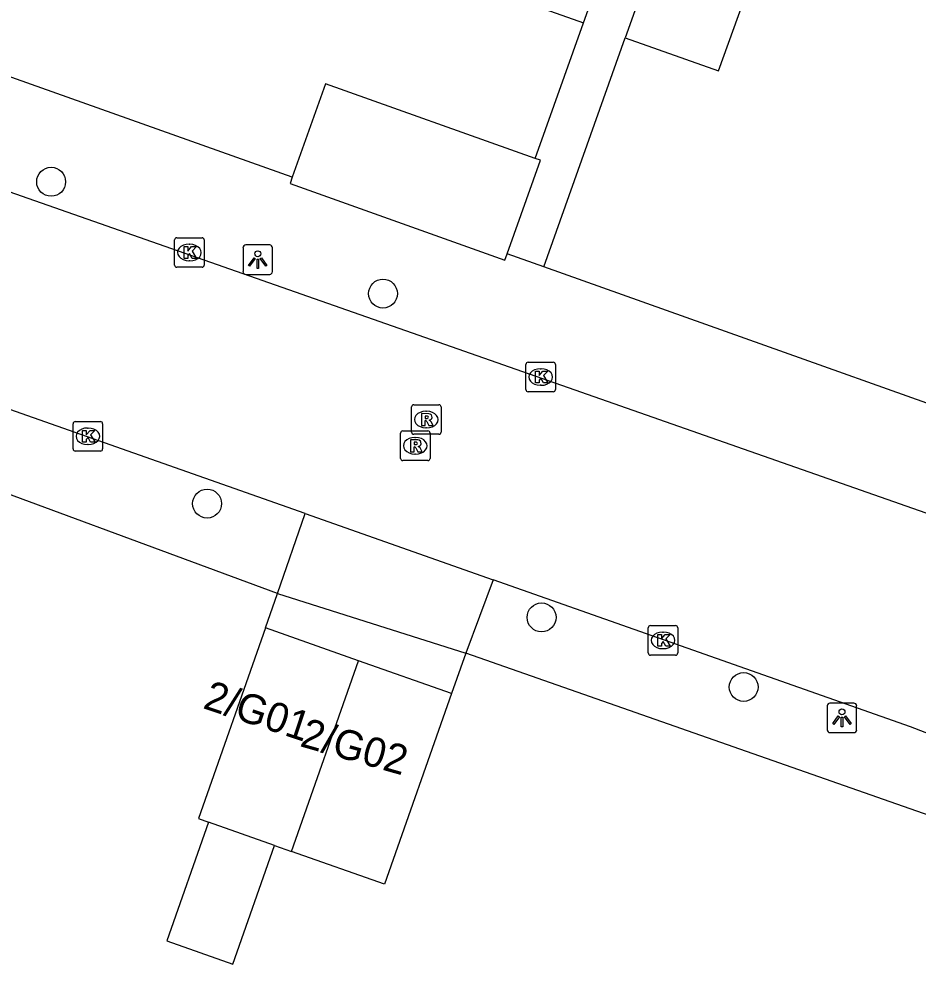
# Model space of a CAD drawing. Extents: x 163268 to 164360, y 381529 to 382285.
# Drawn here: x 163663.43 to 163693.84, y 381715.16 to 381747.12 of the extents above; entities that cross this region are included whole.
import ezdxf

# ---------------------------------------------------------------- set-up
doc = ezdxf.new("R2010")
doc.units = 0
for name, color, linetype in [('IMGEO_Boom', 7, 'Continuous'), ('IMGEO_Erf', 7, 'Continuous'), ('IMGEO_Kolk', 7, 'Continuous'), ('IMGEO_Lichtpunt', 7, 'Continuous'), ('IMGEO_Pand', 7, 'Continuous'), ('IMGEO_Pand_nummerreeks', 7, 'Continuous'), ('IMGEO_Rijbaan_lokaal_open', 7, 'Continuous'), ('IMGEO_Rioolput', 7, 'Continuous'), ('IMGEO_Voetpad_open', 7, 'Continuous')]:
    doc.layers.add(name, color=color, linetype=linetype)

msp = doc.modelspace()

# ---------------------------------------------------------------- linework, layer by layer
at = {"layer": 'IMGEO_Boom'}
for centre in [(163664.52, 381741.613), (163675.742, 381737.831), (163669.794, 381730.731), (163681.104, 381726.885), (163687.938, 381724.532)]:
    msp.add_circle(centre, 0.489, dxfattribs=at)
at = {"layer": 'IMGEO_Erf'}
for points in [[(163671.774, 381726.529), (163672.171, 381727.69)], [(163678.538, 381725.673), (163678.063, 381724.312)]]:
    msp.add_lwpolyline(points, dxfattribs=at)
at = {"layer": 'IMGEO_Kolk'}
for p, q in [((163668.696, 381738.796), (163668.696, 381739.648)), ((163668.771, 381739.722), (163669.623, 381739.722)), ((163669.184, 381739.502), (163669.209, 381739.502)), ((163669.697, 381739.648), (163669.697, 381738.796)), ((163669.207, 381738.942), (163669.182, 381738.942)), ((163669.623, 381738.722), (163668.771, 381738.722)), ((163680.574, 381734.586), (163680.574, 381735.438)), ((163680.649, 381735.512), (163681.501, 381735.512)), ((163681.062, 381735.292), (163681.087, 381735.292)), ((163681.575, 381735.438), (163681.575, 381734.586)), ((163681.085, 381734.732), (163681.06, 381734.732)), ((163681.501, 381734.512), (163680.649, 381734.512)), ((163665.261, 381732.581), (163665.261, 381733.433)), ((163665.336, 381733.507), (163666.188, 381733.507)), ((163666.262, 381733.433), (163666.262, 381732.581)), ((163665.749, 381733.287), (163665.774, 381733.287)), ((163665.772, 381732.727), (163665.747, 381732.727)), ((163666.188, 381732.507), (163665.336, 381732.507)), ((163684.71, 381725.682), (163684.71, 381726.534)), ((163684.785, 381726.608), (163685.637, 381726.608)), ((163685.198, 381726.388), (163685.223, 381726.388)), ((163685.711, 381726.534), (163685.711, 381725.682)), ((163685.221, 381725.828), (163685.196, 381725.828)), ((163685.637, 381725.608), (163684.785, 381725.608))]:
    msp.add_line(p, q, dxfattribs=at)
for points in [[(163668.696, 381738.796), (163668.696, 381739.648)], [(163668.771, 381739.722), (163669.623, 381739.722)], [(163669.017, 381739.422), (163669.14, 381739.422), (163669.14, 381739.271), (163669.27, 381739.422), (163669.434, 381739.422), (163669.288, 381739.271), (163669.441, 381739.022), (163669.289, 381739.022), (163669.204, 381739.186), (163669.14, 381739.119), (163669.14, 381739.022), (163669.017, 381739.022), (163669.017, 381739.422)], [(163669.697, 381739.648), (163669.697, 381738.796)], [(163669.623, 381738.722), (163668.771, 381738.722)], [(163680.574, 381734.586), (163680.574, 381735.438)], [(163680.649, 381735.512), (163681.501, 381735.512)], [(163681.575, 381735.438), (163681.575, 381734.586)], [(163680.895, 381735.212), (163681.018, 381735.212), (163681.018, 381735.061), (163681.148, 381735.212), (163681.312, 381735.212), (163681.166, 381735.061), (163681.319, 381734.812), (163681.167, 381734.812), (163681.082, 381734.976), (163681.018, 381734.909), (163681.018, 381734.812), (163680.895, 381734.812), (163680.895, 381735.212)], [(163681.501, 381734.512), (163680.649, 381734.512)], [(163665.261, 381732.581), (163665.261, 381733.433)], [(163665.336, 381733.507), (163666.188, 381733.507)], [(163666.262, 381733.433), (163666.262, 381732.581)], [(163665.582, 381733.207), (163665.705, 381733.207), (163665.705, 381733.056), (163665.835, 381733.207), (163665.999, 381733.207), (163665.853, 381733.056), (163666.006, 381732.807), (163665.854, 381732.807), (163665.769, 381732.971), (163665.705, 381732.904), (163665.705, 381732.807), (163665.582, 381732.807), (163665.582, 381733.207)], [(163666.188, 381732.507), (163665.336, 381732.507)], [(163684.71, 381725.682), (163684.71, 381726.534)], [(163684.785, 381726.608), (163685.637, 381726.608)], [(163685.711, 381726.534), (163685.711, 381725.682)], [(163685.031, 381726.308), (163685.154, 381726.308), (163685.154, 381726.157), (163685.284, 381726.308), (163685.448, 381726.308), (163685.302, 381726.157), (163685.455, 381725.908), (163685.303, 381725.908), (163685.218, 381726.072), (163685.154, 381726.005), (163685.154, 381725.908), (163685.031, 381725.908), (163685.031, 381726.308)], [(163685.637, 381725.608), (163684.785, 381725.608)]]:
    msp.add_lwpolyline(points, dxfattribs=at)
for centre, start, end in [((163668.773, 381739.646), 91.552, 178.448), ((163668.773, 381739.646), 91.552, 178.448), ((163669.621, 381739.646), 1.552, 88.448), ((163669.621, 381739.646), 1.552, 88.448), ((163668.773, 381738.798), 181.552, 268.448), ((163668.773, 381738.798), 181.552, 268.448), ((163669.621, 381738.798), 271.552, 358.448), ((163669.621, 381738.798), 271.552, 358.448), ((163680.651, 381735.436), 91.552, 178.448), ((163680.651, 381735.436), 91.552, 178.448), ((163681.499, 381735.436), 1.552, 88.448), ((163681.499, 381735.436), 1.552, 88.448), ((163680.651, 381734.588), 181.552, 268.448), ((163680.651, 381734.588), 181.552, 268.448), ((163681.499, 381734.588), 271.552, 358.448), ((163681.499, 381734.588), 271.552, 358.448), ((163665.338, 381733.431), 91.552, 178.448), ((163665.338, 381733.431), 91.552, 178.448), ((163666.186, 381733.431), 1.552, 88.448), ((163666.186, 381733.431), 1.552, 88.448), ((163665.338, 381732.583), 181.552, 268.448), ((163665.338, 381732.583), 181.552, 268.448), ((163666.186, 381732.583), 271.552, 358.448), ((163666.186, 381732.583), 271.552, 358.448), ((163684.787, 381726.532), 91.552, 178.448), ((163684.787, 381726.532), 91.552, 178.448), ((163685.635, 381726.532), 1.552, 88.448), ((163685.635, 381726.532), 1.552, 88.448), ((163684.787, 381725.684), 181.552, 268.448), ((163684.787, 381725.684), 181.552, 268.448), ((163685.635, 381725.684), 271.552, 358.448), ((163685.635, 381725.684), 271.552, 358.448)]:
    msp.add_arc(centre, 0.0765, start, end, dxfattribs=at)
for centre, major_axis, ratio, start_param, end_param in [((163669.183, 381739.222), (-0.387, 0.002), 0.722429, 4.712389, 7.853982), ((163669.208, 381739.222), (-0.39, 0.002), 0.717154, 1.570796, 4.712389), ((163681.061, 381735.012), (-0.387, 0.002), 0.722429, 4.712389, 7.853982), ((163681.086, 381735.012), (-0.39, 0.002), 0.717154, 1.570796, 4.712389), ((163665.748, 381733.007), (-0.387, 0.002), 0.722429, 4.712389, 7.853982), ((163665.773, 381733.007), (-0.39, 0.002), 0.717154, 1.570796, 4.712389), ((163685.197, 381726.108), (-0.387, 0.002), 0.722429, 4.712389, 7.853982), ((163685.222, 381726.108), (-0.39, 0.002), 0.717154, 1.570796, 4.712389)]:
    msp.add_ellipse(centre, major_axis=major_axis, ratio=ratio, start_param=start_param, end_param=end_param, dxfattribs=at)
at = {"layer": 'IMGEO_Lichtpunt'}
for p, q in [((163671.91, 381739.477), (163671.102, 381739.477)), ((163671.91, 381739.477), (163671.102, 381739.477)), ((163671.008, 381739.382), (163671.008, 381738.575)), ((163671.008, 381739.382), (163671.008, 381738.575)), ((163672.004, 381738.575), (163672.004, 381739.382)), ((163672.004, 381738.575), (163672.004, 381739.382)), ((163671.102, 381738.481), (163671.91, 381738.481)), ((163671.102, 381738.481), (163671.91, 381738.481)), ((163690.763, 381723.892), (163690.763, 381723.085)), ((163690.763, 381723.892), (163690.763, 381723.085)), ((163691.665, 381723.987), (163690.857, 381723.987)), ((163691.665, 381723.987), (163690.857, 381723.987)), ((163691.759, 381723.085), (163691.759, 381723.892)), ((163691.759, 381723.085), (163691.759, 381723.892)), ((163690.857, 381722.991), (163691.665, 381722.991)), ((163690.857, 381722.991), (163691.665, 381722.991))]:
    msp.add_line(p, q, dxfattribs=at)
for points in [[(163671.382, 381739.046), (163671.421, 381739.018), (163671.233, 381738.756), (163671.195, 381738.783), (163671.382, 381739.046)], [(163671.484, 381738.998), (163671.531, 381738.998), (163671.531, 381738.676), (163671.484, 381738.676), (163671.484, 381738.998)], [(163671.594, 381739.018), (163671.632, 381739.045), (163671.819, 381738.783), (163671.78, 381738.755), (163671.594, 381739.018)], [(163691.137, 381723.556), (163691.176, 381723.528), (163690.988, 381723.266), (163690.95, 381723.293), (163691.137, 381723.556)], [(163691.239, 381723.508), (163691.286, 381723.508), (163691.286, 381723.186), (163691.239, 381723.186), (163691.239, 381723.508)], [(163691.349, 381723.528), (163691.387, 381723.555), (163691.574, 381723.293), (163691.535, 381723.265), (163691.349, 381723.528)]]:
    msp.add_lwpolyline(points, dxfattribs=at)
for centre in [(163671.507, 381739.18), (163691.262, 381723.69)]:
    msp.add_circle(centre, 0.0994, dxfattribs=at)
for centre, start, end in [((163671.102, 381739.382), 90, 180), ((163671.102, 381739.382), 90, 180), ((163671.91, 381739.382), 0, 90), ((163671.91, 381739.382), 0, 90), ((163671.102, 381738.575), 180, 270), ((163671.102, 381738.575), 180, 270), ((163671.91, 381738.575), 270, 0), ((163671.91, 381738.575), 270, 360), ((163690.857, 381723.892), 90, 180), ((163690.857, 381723.892), 90, 180), ((163691.665, 381723.892), 0, 90), ((163691.665, 381723.892), 0, 90), ((163690.857, 381723.085), 180, 270), ((163690.857, 381723.085), 180, 270), ((163691.665, 381723.085), 270, 0), ((163691.665, 381723.085), 270, 360)]:
    msp.add_arc(centre, 0.0946, start, end, dxfattribs=at)
at = {"layer": 'IMGEO_Pand'}
for points in [[(163680.371, 381750.934), (163680.039, 381750), (163679.366, 381748.112), (163682.521, 381746.988)], [(163682.521, 381746.988), (163683.532, 381749.826)], [(163684.936, 381749.297), (163683.934, 381746.485)], [(163683.934, 381746.485), (163687.09, 381745.361), (163688.096, 381748.185)], [(163680.889, 381742.403), (163673.8, 381744.928), (163672.674, 381741.768)], [(163679.939, 381739.182), (163681.065, 381742.34), (163680.889, 381742.403)], [(163672.674, 381741.768), (163672.598, 381741.556), (163679.863, 381738.968), (163679.939, 381739.182)], [(163671.774, 381726.529), (163669.501, 381720.081), (163669.842, 381719.961)], [(163674.918, 381725.42), (163671.774, 381726.529)], [(163672.646, 381718.973), (163674.918, 381725.42)], [(163678.063, 381724.312), (163674.918, 381725.42)], [(163678.063, 381724.312), (163675.791, 381717.865), (163672.646, 381718.973)], [(163669.842, 381719.961), (163668.428, 381715.95), (163670.661, 381715.164), (163672.074, 381719.175)], [(163672.074, 381719.175), (163669.842, 381719.961)], [(163672.074, 381719.175), (163672.646, 381718.973)]]:
    msp.add_lwpolyline(points, dxfattribs=at)
at = {"layer": 'IMGEO_Rijbaan_lokaal_open'}
for points in [[(163654.429, 381744.322), (163658.899, 381742.752), (163696.505, 381729.58), (163698.123, 381729.013), (163699.958, 381728.351)], [(163673.109, 381730.393), (163652.132, 381737.784)], [(163673.109, 381730.393), (163679.468, 381728.152)], [(163697.64, 381721.621), (163693.576, 381723.182), (163679.468, 381728.152)]]:
    msp.add_lwpolyline(points, dxfattribs=at)
at = {"layer": 'IMGEO_Rioolput'}
for p, q in [((163676.705, 381733.149), (163676.705, 381734.001)), ((163676.78, 381734.075), (163677.632, 381734.075)), ((163677.706, 381734.001), (163677.706, 381733.149)), ((163677.193, 381733.855), (163677.218, 381733.855)), ((163676.333, 381732.262), (163676.333, 381733.114)), ((163676.408, 381733.188), (163677.26, 381733.188)), ((163677.632, 381733.075), (163676.78, 381733.075)), ((163677.216, 381733.295), (163677.191, 381733.295)), ((163677.334, 381733.114), (163677.334, 381732.262)), ((163676.821, 381732.968), (163676.846, 381732.968)), ((163676.844, 381732.408), (163676.819, 381732.408)), ((163677.26, 381732.188), (163676.408, 381732.188))]:
    msp.add_line(p, q, dxfattribs=at)
for points in [[(163676.705, 381733.149), (163676.705, 381734.001)], [(163676.78, 381734.075), (163677.632, 381734.075)], [(163677.706, 381734.001), (163677.706, 381733.149)], [(163677.294, 381733.773), (163677.042, 381733.775), (163677.042, 381733.375)], [(163677.22, 381733.694), (163677.166, 381733.694), (163677.166, 381733.613)], [(163677.042, 381733.375), (163677.166, 381733.375), (163677.166, 381733.537), (163677.177, 381733.537)], [(163677.166, 381733.613), (163677.218, 381733.613)], [(163677.224, 381733.508), (163677.295, 381733.375), (163677.435, 381733.375), (163677.37, 381733.501)], [(163676.333, 381732.262), (163676.333, 381733.114)], [(163676.408, 381733.188), (163677.26, 381733.188)], [(163677.632, 381733.075), (163676.78, 381733.075)], [(163677.334, 381733.114), (163677.334, 381732.262)], [(163676.922, 381732.886), (163676.67, 381732.888), (163676.67, 381732.488)], [(163676.848, 381732.807), (163676.794, 381732.807), (163676.794, 381732.726)], [(163676.794, 381732.726), (163676.846, 381732.726)], [(163676.67, 381732.488), (163676.794, 381732.488), (163676.794, 381732.65), (163676.805, 381732.65)], [(163676.852, 381732.621), (163676.923, 381732.488), (163677.063, 381732.488), (163676.998, 381732.614)], [(163677.26, 381732.188), (163676.408, 381732.188)]]:
    msp.add_lwpolyline(points, dxfattribs=at)
for centre, radius, start, end in [((163676.782, 381733.999), 0.0765, 91.552, 178.448), ((163676.782, 381733.999), 0.0765, 91.552, 178.448), ((163677.63, 381733.999), 0.0765, 1.552, 88.448), ((163677.63, 381733.999), 0.0765, 1.552, 88.448), ((163677.226, 381733.598), 0.0964, 77.0061, 93.1865), ((163677.24, 381733.655), 0.0378, 276.6634, 79.6772), ((163677.293, 381733.663), 0.109, 350.3612, 89.416), ((163677.176, 381733.484), 0.0533, 26.0293, 88.6989), ((163677.202, 381733.802), 0.19, 274.7715, 282.9687), ((163677.291, 381733.663), 0.112, 277.5842, 350.9817), ((163677.275, 381733.448), 0.108, 29.5134, 73.7905), ((163676.41, 381733.112), 0.0765, 91.552, 178.448), ((163676.41, 381733.112), 0.0765, 91.552, 178.448), ((163676.782, 381733.151), 0.0765, 181.552, 268.448), ((163676.782, 381733.151), 0.0765, 181.552, 268.448), ((163677.258, 381733.112), 0.0765, 1.552, 88.448), ((163677.258, 381733.112), 0.0765, 1.552, 88.448), ((163677.63, 381733.151), 0.0765, 271.552, 358.448), ((163677.63, 381733.151), 0.0765, 271.552, 358.448), ((163676.83, 381732.915), 0.19, 274.7715, 282.9687), ((163676.854, 381732.711), 0.0964, 77.0061, 93.1865), ((163676.868, 381732.768), 0.0378, 276.6634, 79.6772), ((163676.921, 381732.776), 0.109, 350.3612, 89.416), ((163676.919, 381732.776), 0.112, 277.5842, 350.9817), ((163676.804, 381732.597), 0.0533, 26.0293, 88.6989), ((163676.903, 381732.561), 0.108, 29.5134, 73.7905), ((163676.41, 381732.264), 0.0765, 181.552, 268.448), ((163676.41, 381732.264), 0.0765, 181.552, 268.448), ((163677.258, 381732.264), 0.0765, 271.552, 358.448), ((163677.258, 381732.264), 0.0765, 271.552, 358.448)]:
    msp.add_arc(centre, radius, start, end, dxfattribs=at)
for centre, major_axis, ratio, start_param, end_param in [((163677.192, 381733.575), (-0.387, 0.002), 0.722429, 4.712389, 7.853982), ((163677.217, 381733.575), (-0.39, 0.002), 0.717154, 1.570796, 4.712389), ((163676.82, 381732.688), (-0.387, 0.002), 0.722429, 4.712389, 7.853982), ((163676.845, 381732.688), (-0.39, 0.002), 0.717154, 1.570796, 4.712389)]:
    msp.add_ellipse(centre, major_axis=major_axis, ratio=ratio, start_param=start_param, end_param=end_param, dxfattribs=at)
at = {"layer": 'IMGEO_Voetpad_open'}
for points in [[(163672.674, 381741.768), (163655.729, 381747.8)], [(163680.889, 381742.403), (163682.521, 381746.988)], [(163681.177, 381738.741), (163683.934, 381746.485)], [(163681.177, 381738.741), (163679.939, 381739.182)], [(163702.269, 381731.232), (163681.177, 381738.741)], [(163672.171, 381727.69), (163647.526, 381736.802)], [(163672.171, 381727.69), (163673.109, 381730.393)], [(163679.468, 381728.152), (163678.538, 381725.673)], [(163672.171, 381727.69), (163678.538, 381725.673)], [(163704.828, 381716.464), (163678.538, 381725.673)]]:
    msp.add_lwpolyline(points, dxfattribs=at)

# ---------------------------------------------------------------- texts
at = {"layer": 'IMGEO_Pand_nummerreeks'}
for s, rotation, p in [('2/G01', 341.6596, (163669.617, 381723.824)), ('2/G02', 344.1057, (163672.898, 381722.538))]:
    msp.add_text(s, height=1, rotation=rotation, dxfattribs=at).set_placement(p)

doc.saveas('drawing.dxf')
